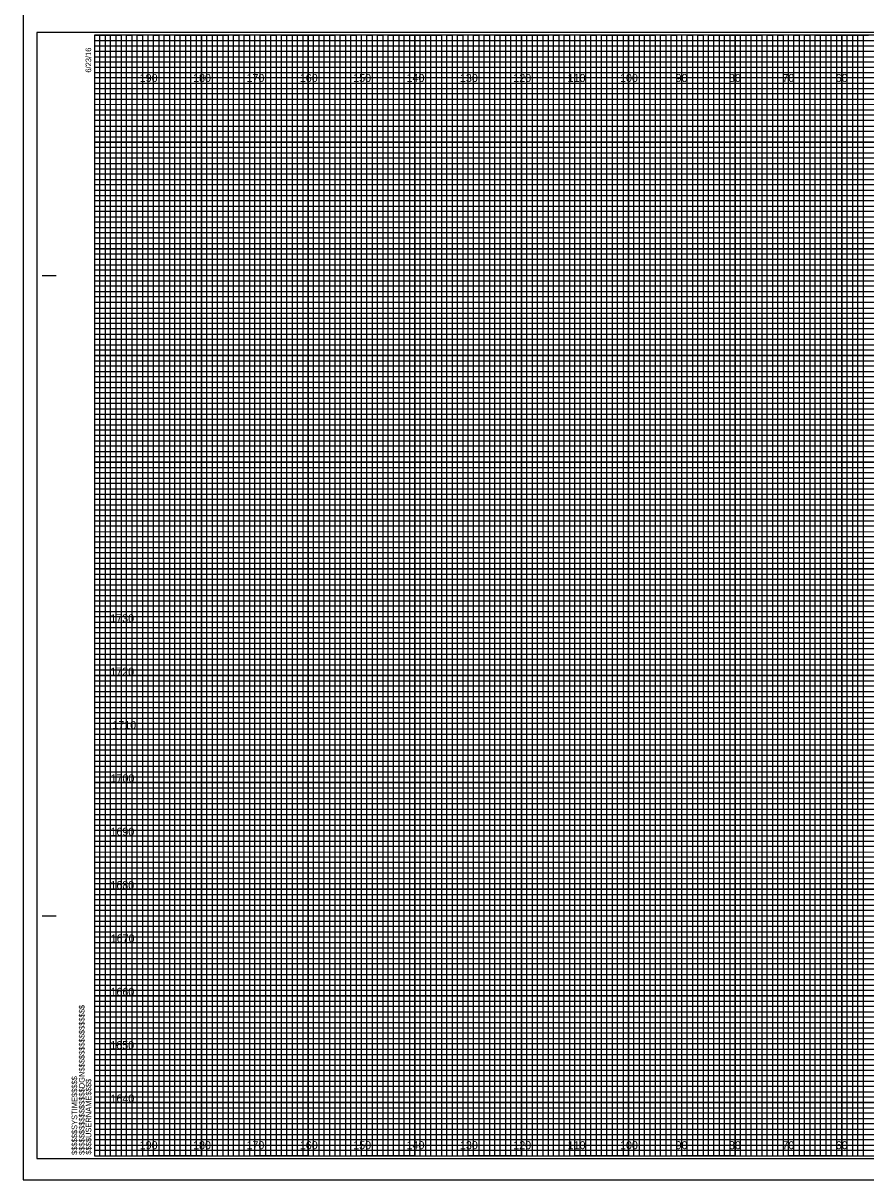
# Model space of a CAD drawing. Extents: x -13 to 323, y -5 to 6154.
# Drawn here: x -13.4 to 144.5, y 877 to 1093.7 of the extents above; entities that cross this region are included whole.
import ezdxf

# ---------------------------------------------------------------- set-up
doc = ezdxf.new("R2010")
doc.units = 0
for name, color, linetype in [('Prop Retaining Wall', 7, 'Continuous'), ('Prop XS Alignment Label', 7, 'Continuous'), ('Prop XS DDE', 7, 'Continuous'), ('Prop XS DDE Elevations', 7, 'Continuous'), ('Prop XS DDE Slope Text', 7, 'Continuous'), ('Prop XS Earthwork Shape', 7, 'Continuous'), ('Prop XS Elevation Labels', 7, 'Continuous'), ('Prop XS Station Labels', 7, 'Continuous'), ('Raster_Level_0', 7, 'Continuous'), ('Scratch_Level_3', 7, 'Continuous'), ('Sheet Cutting Line CELL', 7, 'Continuous')]:
    doc.layers.add(name, color=color, linetype=linetype)

msp = doc.modelspace()

# ---------------------------------------------------------------- linework, layer by layer
at = {"layer": 'Prop Retaining Wall'}
for p, q in [((-0.04, 1090.45), (259.96, 1090.45)), ((259.96, 1089.43), (-0.04, 1089.43)), ((-0.04, 1089.43), (-0.04, 1088.45)), ((-0.04, 1088.45), (259.96, 1088.45)), ((259.96, 1087.34), (-0.04, 1087.34)), ((-0.04, 1087.34), (-0.04, 1085.45)), ((-0.04, 1085.45), (319.96, 1085.45))]:
    msp.add_line(p, q, dxfattribs=at)
for points in [[(-0.04, 1084.45), (269.96, 1084.45), (319.96, 1084.45), (319.96, 1083.45), (-0.04, 1083.45)], [(-0.04, 1082.45), (319.96, 1082.45), (319.96, 1080.45), (-0.04, 1080.45)], [(-0.04, 1079.45), (319.96, 1079.45), (319.96, 1078.45), (-0.04, 1078.43)], [(-0.04, 1077.45), (319.96, 1077.45), (319.96, 1075.45), (-0.04, 1075.45)], [(-0.04, 1074.45), (319.96, 1074.45), (319.96, 1073.45), (-0.04, 1073.45)], [(-0.04, 1072.45), (319.96, 1072.45), (319.96, 1070.45), (-0.04, 1070.45)], [(-0.04, 1069.45), (319.96, 1069.45), (319.96, 1068.45), (-0.04, 1068.45)], [(-0.04, 1067.45), (319.96, 1067.45), (319.96, 1065.45), (-0.04, 1065.45)], [(-0.04, 1064.45), (319.96, 1064.45), (319.96, 1063.45), (-0.04, 1063.45)], [(-0.04, 1062.45), (319.96, 1062.45), (319.96, 1060.45), (-0.04, 1060.45)], [(-0.04, 1059.45), (319.96, 1059.45), (319.96, 1058.45), (-0.04, 1058.45)], [(-0.04, 1057.45), (319.96, 1057.45), (319.96, 1055.4), (319.96, 1054.45), (319.96, 1053.45), (-0.04, 1053.45)], [(-0.04, 1055.45), (319.96, 1055.45), (319.96, 1054.45), (-0.04, 1054.45)], [(-0.04, 1052.45), (319.96, 1052.45), (319.96, 1050.45), (-0.04, 1050.48)], [(-0.04, 1050.48), (319.96, 1050.45), (319.96, 1049.45), (-0.04, 1049.45)], [(-0.04, 1048.45), (319.96, 1048.45), (319.96, 1047.45), (-0.04, 1047.45)], [(-0.04, 1045.45), (319.96, 1045.45), (319.96, 1044.45), (-0.04, 1044.45)], [(-0.04, 1043.45), (319.96, 1043.45), (319.96, 1042.45), (-0.04, 1042.45)], [(-0.11, 1040.34), (319.96, 1040.34), (319.96, 1039.33), (-0.11, 1039.33)], [(-0.04, 1038.45), (319.96, 1038.45), (319.96, 1037.45), (-0.04, 1037.45)], [(-0.04, 1035.45), (319.96, 1035.45), (319.96, 1034.45), (-0.04, 1034.45)], [(-0.04, 1033.45), (319.96, 1033.45), (319.96, 1032.45), (-0.04, 1032.45)], [(-0.04, 1030.45), (319.96, 1030.45), (319.96, 1029.45), (-0.04, 1029.45)], [(-0.04, 1028.45), (319.96, 1028.45), (319.96, 1027.45), (-0.04, 1027.45)], [(-0.04, 1025.45), (319.96, 1025.45), (319.96, 1024.45), (-0.04, 1024.45)], [(-0.04, 1023.45), (319.96, 1023.45), (319.96, 1022.45), (-0.04, 1022.45)], [(-0.04, 1020.45), (319.96, 1020.45), (319.95, 1019.43), (-0.04, 1019.45)], [(-0.04, 1018.45), (319.96, 1018.45), (319.96, 1017.45), (-0.04, 1017.45)], [(-0.04, 1015.45), (319.96, 1015.45), (319.96, 1014.45), (-0.04, 1014.45)], [(-0.04, 1013.45), (319.96, 1013.45), (319.96, 1012.45), (-0.04, 1012.45)], [(-0.04, 1010.45), (319.96, 1010.45), (319.96, 1009.45), (-0.04, 1009.45)], [(-0.04, 1008.45), (319.96, 1008.45), (319.96, 1007.45), (-0.04, 1007.45)], [(-0.04, 1005.45), (319.96, 1005.45), (319.96, 1004.45), (-0.04, 1004.45)], [(-0.04, 1003.45), (319.96, 1003.45), (319.96, 1002.45), (-0.04, 1002.45)], [(-0.04, 1000.45), (319.96, 1000.45), (319.96, 999.45), (-0.04, 999.45)], [(-0.04, 998.44), (320.03, 998.36), (319.96, 997.45), (-0.04, 997.45)], [(-0.04, 995.45), (319.96, 995.45), (319.96, 994.45), (-0.04, 994.45)], [(-0.04, 993.45), (319.96, 993.45), (319.96, 992.45), (-0.04, 992.45)], [(-0.04, 990.45), (319.96, 990.45), (319.96, 989.45), (-0.04, 989.45)], [(-0.04, 988.45), (319.96, 988.45), (319.96, 987.45), (-0.04, 987.45)], [(-0.04, 985.45), (319.96, 985.45), (319.96, 984.45), (-0.04, 984.45)], [(-0.04, 983.45), (319.96, 983.45), (319.96, 982.45), (-0.04, 982.45)], [(-0.04, 980.45), (319.96, 980.45), (319.96, 979.45), (-0.04, 979.45)], [(-0.04, 978.45), (319.96, 978.45), (319.96, 977.45), (-0.04, 977.45)], [(-0.04, 975.45), (319.96, 975.45), (319.96, 974.45), (-0.04, 974.45)], [(-0.04, 973.45), (319.96, 973.45), (319.96, 972.45), (-0.04, 972.45)], [(-0.04, 970.45), (319.96, 970.45), (319.96, 969.45), (-0.04, 969.45)], [(-0.04, 968.45), (319.96, 968.45), (319.96, 967.45), (-0.04, 967.45)], [(-0.04, 965.45), (319.96, 965.45), (319.96, 964.45), (-0.04, 964.45)], [(-0.04, 963.45), (319.96, 963.45), (319.96, 962.45), (-0.04, 962.45)], [(-0.04, 960.45), (319.96, 960.45), (319.95, 959.43), (-0.04, 959.45)], [(-0.04, 958.45), (319.96, 958.45), (319.96, 957.45), (-0.04, 957.45)], [(-0.04, 955.45), (319.96, 955.45), (319.96, 954.45), (-0.04, 954.45)], [(-0.04, 953.45), (319.96, 953.45), (319.96, 952.45), (-0.04, 952.45)], [(-0.04, 950.45), (319.96, 950.45), (319.96, 949.45), (-0.04, 949.45)], [(-0.04, 948.45), (319.96, 948.45), (319.96, 947.45), (-0.04, 947.45)], [(-0.04, 945.45), (319.96, 945.45), (319.96, 944.45), (-0.04, 944.45)], [(-0.04, 943.45), (319.96, 943.45), (319.96, 942.45), (-0.04, 942.45)], [(-0.04, 940.45), (319.96, 940.45), (319.96, 939.45), (-0.04, 939.45)], [(-0.04, 938.44), (320.03, 938.36), (319.96, 937.45), (-0.04, 937.45)], [(-0.04, 935.45), (319.96, 935.45), (319.96, 934.45), (-0.04, 934.45)], [(-0.04, 933.45), (319.96, 933.45), (319.96, 932.45), (-0.04, 932.45)], [(-0.04, 930.45), (319.96, 930.45), (319.96, 929.45), (-0.04, 929.45)], [(-0.04, 928.45), (319.96, 928.45), (319.96, 927.45), (-0.04, 927.45)], [(-0.04, 925.45), (319.96, 925.45), (319.96, 924.45), (-0.04, 924.45)], [(-0.04, 923.45), (319.96, 923.45), (319.96, 922.45), (-0.04, 922.45)], [(-0.04, 920.45), (319.96, 920.45), (319.96, 919.45), (-0.04, 919.45)], [(-0.04, 918.45), (319.96, 918.45), (319.96, 917.45), (-0.04, 917.45)], [(-0.04, 915.45), (319.96, 915.45), (319.96, 914.45), (-0.04, 914.45)], [(-0.04, 913.45), (319.96, 913.45), (319.96, 912.45), (-0.04, 912.45)], [(-0.04, 910.45), (319.96, 910.45), (319.96, 909.45), (-0.04, 909.45)], [(-0.04, 908.45), (319.96, 908.45), (319.96, 907.45), (-0.04, 907.45)], [(-0.04, 905.45), (319.96, 905.45), (319.96, 904.45), (-0.04, 904.45)], [(-0.04, 903.45), (319.96, 903.45), (319.96, 902.45), (-0.04, 902.45)], [(-0.04, 900.45), (319.96, 900.45), (319.96, 899.45), (-0.04, 899.45)], [(-0.04, 898.45), (319.96, 898.45), (319.96, 897.45), (-0.04, 897.45)], [(-0.04, 895.45), (319.96, 895.45), (319.96, 894.45), (-0.04, 894.45)], [(-0.04, 893.45), (319.96, 893.45), (319.96, 892.45), (-0.04, 892.45)], [(-0.04, 890.45), (319.96, 890.45), (319.96, 889.45), (-0.04, 889.45)], [(-0.04, 888.45), (319.96, 888.45), (319.96, 887.45), (-0.04, 887.45)], [(-0.04, 885.45), (319.96, 885.45), (319.96, 884.45), (-0.04, 884.45)], [(-0.04, 883.45), (319.96, 883.45), (319.96, 882.45), (-0.04, 882.45)]]:
    msp.add_lwpolyline(points, dxfattribs=at)
at = {"layer": 'Prop XS Alignment Label'}
for p, q in [((-9.84, 1046.45), (-7.34, 1046.45)), ((-9.74, 1046.45), (-7.24, 1046.45)), ((-9.84, 926.45), (-7.34, 926.45)), ((-9.74, 926.45), (-7.24, 926.45)), ((-0.04, 881.45), (-0.04, 881.45)), ((-0.04, 881.45), (-0.04, 881.45)), ((-0.04, 881.45), (-0.04, 881.45)), ((-0.04, 881.45), (-0.04, 881.45)), ((-0.04, 881.45), (-0.04, 881.45)), ((-0.04, 881.45), (-0.04, 881.45)), ((-0.04, 881.45), (-0.04, 881.45))]:
    msp.add_line(p, q, dxfattribs=at)
msp.add_lwpolyline([(319.96, 1091.45), (-0.04, 1091.45), (-0.04, 881.45), (319.96, 881.45)], close=True, dxfattribs=at)
at = {"layer": 'Prop XS DDE'}
msp.add_lwpolyline([(-13.44, 876.95), (323.26, 876.95), (323.26, 1095.95), (-13.44, 1095.95)], close=True, dxfattribs=at)
at = {"layer": 'Prop XS DDE Elevations'}
for p, q in [((9.96, 881.45), (9.96, 1091.45)), ((19.96, 881.45), (19.96, 1091.45)), ((29.96, 881.45), (29.96, 1091.45)), ((39.96, 881.45), (39.96, 1091.45)), ((49.96, 881.45), (49.96, 1091.45)), ((59.96, 881.45), (59.96, 1091.45)), ((69.96, 881.45), (69.96, 1091.45)), ((79.96, 881.45), (79.96, 1091.45)), ((89.96, 881.45), (89.96, 1091.45)), ((99.96, 881.45), (99.96, 1091.45)), ((109.96, 881.45), (109.96, 1091.45)), ((119.96, 881.45), (119.96, 1091.45)), ((129.96, 881.45), (129.96, 1091.45)), ((139.96, 881.45), (139.96, 1091.45)), ((-0.04, 1081.45), (319.96, 1081.45)), ((-0.04, 1071.45), (319.96, 1071.45)), ((-0.04, 1061.45), (319.96, 1061.45)), ((-0.04, 1051.45), (319.96, 1051.45)), ((-0.04, 1041.45), (319.96, 1041.45)), ((-0.04, 1031.45), (319.96, 1031.45)), ((-0.04, 1021.45), (319.96, 1021.45)), ((-0.04, 1011.45), (319.96, 1011.45)), ((-0.04, 1001.45), (319.96, 1001.45)), ((-0.04, 991.45), (319.96, 991.45)), ((-0.04, 981.45), (319.96, 981.45)), ((-0.04, 971.45), (319.96, 971.45)), ((-0.04, 961.45), (319.96, 961.45)), ((-0.04, 951.45), (319.96, 951.45)), ((-0.04, 941.45), (319.96, 941.45)), ((-0.04, 931.45), (319.96, 931.45)), ((-0.04, 921.45), (319.96, 921.45)), ((-0.04, 911.45), (319.96, 911.45)), ((-0.04, 901.45), (319.96, 901.45)), ((-0.04, 891.45), (319.96, 891.45))]:
    msp.add_line(p, q, dxfattribs=at)
at = {"layer": 'Prop XS DDE Slope Text'}
msp.add_lwpolyline([(-10.84, 880.95), (322.36, 880.95), (322.36, 1091.95), (-10.84, 1091.95)], close=True, dxfattribs=at)
at = {"layer": 'Prop XS Earthwork Shape'}
for p, q in [((9.96, 1091.45), (-0.04, 1091.45)), ((9.96, 881.45), (9.96, 1091.45)), ((29.96, 1091.45), (19.96, 1091.45)), ((19.96, 1091.45), (19.96, 881.45)), ((29.96, 881.45), (29.96, 1091.45)), ((49.96, 1091.45), (39.96, 1091.45)), ((39.96, 1091.45), (39.96, 881.45)), ((49.96, 881.45), (49.96, 1091.45)), ((69.96, 1091.45), (59.96, 1091.45)), ((59.96, 1091.45), (59.96, 881.45)), ((69.96, 881.45), (69.96, 1091.45)), ((89.96, 1091.45), (79.96, 1091.45)), ((79.96, 1091.45), (79.96, 881.45)), ((89.96, 881.45), (89.96, 1091.45)), ((109.96, 1091.45), (99.96, 1091.45)), ((99.96, 1091.45), (99.96, 881.45)), ((109.96, 881.45), (109.96, 1091.45)), ((129.96, 1091.45), (119.96, 1091.45)), ((119.96, 1091.45), (119.96, 881.45)), ((129.96, 881.45), (129.96, 1091.45)), ((149.96, 1091.45), (139.96, 1091.45)), ((139.96, 1091.45), (139.96, 881.45)), ((19.96, 881.45), (9.96, 881.45)), ((39.96, 881.45), (29.96, 881.45)), ((59.96, 881.45), (49.96, 881.45)), ((79.96, 881.45), (69.96, 881.45)), ((99.96, 881.45), (89.96, 881.45)), ((119.96, 881.45), (109.96, 881.45)), ((139.96, 881.45), (129.96, 881.45))]:
    msp.add_line(p, q, dxfattribs=at)
for points in [[(-0.04, 1081.45), (319.96, 1081.45), (319.96, 1071.45), (-0.04, 1071.45)], [(-0.04, 1061.45), (319.96, 1061.45), (319.96, 1051.45), (-0.04, 1051.45)], [(-0.04, 1041.45), (319.96, 1041.45), (319.96, 1031.45), (-0.04, 1031.45)], [(-0.04, 1021.45), (319.96, 1021.45), (319.96, 1011.45), (-0.04, 1011.45)], [(-0.04, 1001.45), (319.96, 1001.45), (319.96, 991.45), (-0.04, 991.45)], [(-0.04, 981.45), (319.96, 981.45), (319.96, 971.45), (-0.04, 971.45)], [(-0.04, 961.45), (319.96, 961.45), (319.96, 951.45), (-0.04, 951.45)], [(-0.04, 941.45), (319.96, 941.45), (319.96, 931.45), (-0.04, 931.45)], [(-0.04, 921.45), (319.96, 921.45), (319.96, 911.45), (-0.04, 911.45)], [(-0.04, 901.45), (319.96, 901.45), (319.96, 891.45), (-0.04, 891.45)]]:
    msp.add_lwpolyline(points, dxfattribs=at)
at = {"layer": 'Prop XS Elevation Labels'}
for points in [[(-0.04, 881.45), (0.96, 881.45), (0.96, 1091.45), (1.96, 1091.45), (1.96, 881.45)], [(1.96, 881.45), (2.96, 881.45), (2.96, 1091.45), (3.96, 1091.45), (3.96, 881.45)], [(4.96, 881.45), (5.96, 881.45), (5.96, 1091.45), (6.96, 1091.45), (6.96, 881.45)], [(6.96, 881.45), (7.96, 881.45), (7.96, 1091.45), (8.96, 1091.45), (8.96, 881.45)], [(9.96, 881.45), (10.96, 881.45), (10.96, 1091.45), (11.96, 1091.45), (11.96, 881.45)], [(11.96, 881.45), (12.96, 881.45), (12.96, 1091.45), (13.96, 1091.45), (13.96, 881.45)], [(14.96, 881.45), (15.96, 881.45), (15.96, 1091.45), (16.96, 1091.45), (16.96, 881.45)], [(16.96, 881.45), (17.96, 881.45), (17.96, 1091.45), (18.96, 1091.45), (18.96, 881.45)], [(19.96, 881.45), (20.96, 881.45), (20.96, 1091.45), (21.96, 1091.45), (21.96, 881.45)], [(21.96, 881.45), (22.96, 881.45), (22.96, 1091.45), (23.96, 1091.45), (23.96, 881.45)], [(24.96, 881.45), (25.96, 881.45), (25.96, 1091.45), (26.96, 1091.45), (26.96, 881.45)], [(26.96, 881.45), (27.96, 881.45), (27.96, 1091.45), (28.96, 1091.45), (28.96, 881.45)], [(29.96, 881.45), (30.96, 881.45), (30.96, 1091.45), (31.96, 1091.45), (31.96, 881.45)], [(31.96, 881.45), (32.96, 881.45), (32.96, 1091.45), (33.96, 1091.45), (33.96, 881.45)], [(34.96, 881.45), (35.96, 881.45), (35.96, 1091.45), (36.96, 1091.45), (36.96, 881.45)], [(36.96, 881.45), (37.96, 881.45), (37.96, 1091.45), (38.96, 1091.45), (38.96, 881.45)], [(39.96, 881.45), (40.96, 881.45), (40.96, 1091.45), (41.96, 1091.45), (41.96, 881.45)], [(41.96, 881.45), (42.96, 881.45), (42.96, 1091.45), (43.96, 1091.45), (43.96, 881.45)], [(44.96, 881.45), (45.96, 881.45), (45.96, 1091.45), (46.96, 1091.45), (46.96, 881.45)], [(46.96, 881.45), (47.96, 881.45), (47.96, 1091.45), (48.96, 1091.45), (48.96, 881.45)], [(49.96, 881.45), (50.96, 881.45), (50.96, 1091.45), (51.96, 1091.45), (51.96, 881.45)], [(51.96, 881.45), (52.96, 881.45), (52.96, 1091.45), (53.96, 1091.45), (53.96, 881.45)], [(54.96, 881.45), (55.96, 881.45), (55.96, 1091.45), (56.96, 1091.45), (56.96, 881.45)], [(56.96, 881.45), (57.96, 881.45), (57.96, 1091.45), (58.96, 1091.45), (58.96, 881.45)], [(59.96, 881.45), (60.96, 881.45), (60.96, 1091.45), (61.96, 1091.45), (61.96, 881.45)], [(61.96, 881.45), (62.96, 881.45), (62.96, 1091.45), (63.96, 1091.45), (63.96, 881.45)], [(64.96, 881.45), (65.96, 881.45), (65.96, 1091.45), (66.96, 1091.45), (66.96, 881.45)], [(66.96, 881.45), (67.96, 881.45), (67.96, 1091.45), (68.96, 1091.45), (68.96, 881.45)], [(69.96, 881.45), (70.96, 881.45), (70.96, 1091.45), (71.96, 1091.45), (71.96, 881.45)], [(71.96, 881.45), (72.96, 881.45), (72.96, 1091.45), (73.96, 1091.45), (73.96, 881.45)], [(74.96, 881.45), (75.96, 881.45), (75.96, 1091.45), (76.96, 1091.45), (76.96, 881.45)], [(76.96, 881.45), (77.96, 881.45), (77.96, 1091.45), (78.96, 1091.45), (78.96, 881.45)], [(79.96, 881.45), (80.96, 881.45), (80.96, 1091.45), (81.96, 1091.45), (81.96, 881.45)], [(81.96, 881.45), (82.96, 881.45), (82.96, 1091.45), (83.96, 1091.45), (83.96, 881.45)], [(84.96, 881.45), (85.96, 881.45), (85.96, 1091.45), (86.96, 1091.45), (86.96, 881.45)], [(86.96, 881.45), (87.96, 881.45), (87.96, 1091.45), (88.96, 1091.45), (88.96, 881.45)], [(89.96, 881.45), (90.96, 881.45), (90.96, 1091.45), (91.96, 1091.45), (91.96, 881.45)], [(91.96, 881.45), (92.96, 881.45), (92.96, 1091.45), (93.96, 1091.45), (93.96, 881.45)], [(94.96, 881.45), (95.96, 881.45), (95.96, 1091.45), (96.96, 1091.45), (96.96, 881.45)], [(96.96, 881.45), (97.96, 881.45), (97.96, 1091.45), (98.96, 1091.45), (98.96, 881.45)], [(99.96, 881.45), (100.96, 881.45), (100.96, 1091.45), (101.96, 1091.45), (101.96, 881.45)], [(101.96, 881.45), (102.96, 881.45), (102.96, 1091.45), (103.96, 1091.45), (103.96, 881.45)], [(104.96, 881.45), (105.96, 881.45), (105.96, 1091.45), (106.96, 1091.45), (106.96, 881.45)], [(106.96, 881.45), (107.96, 881.45), (107.96, 1091.45), (108.96, 1091.45), (108.96, 881.45)], [(109.96, 881.45), (110.96, 881.45), (110.96, 1091.45), (111.96, 1091.45), (111.96, 881.45)], [(111.96, 881.45), (112.96, 881.45), (112.96, 1091.45), (113.96, 1091.45), (113.96, 881.45)], [(114.96, 881.45), (115.96, 881.45), (115.96, 1091.45), (116.96, 1091.45), (116.96, 881.45)], [(116.96, 881.45), (117.96, 881.45), (117.96, 1091.45), (118.96, 1091.45), (118.96, 881.45)], [(119.96, 881.45), (120.96, 881.45), (120.96, 1091.45), (121.96, 1091.45), (121.96, 881.45)], [(121.96, 881.45), (122.96, 881.45), (122.96, 1091.45), (123.96, 1091.45), (123.96, 881.45)], [(124.96, 881.45), (125.96, 881.45), (125.96, 1091.45), (126.96, 1091.45), (126.96, 881.45)], [(126.96, 881.45), (127.96, 881.45), (127.96, 1091.45), (128.96, 1091.45), (128.96, 881.45)], [(129.96, 881.45), (130.96, 881.45), (130.96, 1091.45), (131.96, 1091.45), (131.96, 881.45)], [(131.96, 881.45), (132.96, 881.45), (132.96, 1091.45), (133.96, 1091.45), (133.96, 881.45)], [(134.96, 881.45), (135.96, 881.45), (135.96, 1091.45), (136.96, 1091.45), (136.96, 881.45)], [(136.96, 881.45), (137.96, 881.45), (137.96, 1091.45), (138.96, 1091.45), (138.96, 881.45)], [(139.96, 881.45), (140.96, 881.45), (140.96, 1091.45), (141.96, 1091.45), (141.96, 881.45)], [(141.96, 881.45), (142.96, 881.45), (142.96, 1091.45), (143.96, 1091.45), (143.96, 881.45)]]:
    msp.add_lwpolyline(points, dxfattribs=at)
at = {"layer": 'Prop XS Station Labels'}
for points in [[(-0.04, 1091.45), (4.96, 1091.45), (4.96, 881.45), (14.96, 881.45), (14.96, 1091.45), (24.96, 1091.45), (24.96, 881.45), (34.96, 881.45), (34.96, 1091.45), (44.96, 1091.45), (44.96, 881.45), (54.96, 881.45), (54.96, 1091.45), (64.96, 1091.45), (64.96, 881.45), (74.96, 881.45), (74.96, 1091.45), (84.96, 1091.45), (84.96, 881.45), (94.96, 881.45), (94.96, 1091.45), (104.96, 1091.45), (104.96, 881.45), (114.96, 881.45), (114.96, 1091.45), (124.96, 1091.45), (124.96, 881.45), (134.96, 881.45), (134.96, 1091.45), (144.96, 1091.45)], [(-0.04, 1086.45), (274.96, 1086.45)], [(-0.04, 1066.45), (319.96, 1066.45), (319.96, 1076.45), (-0.04, 1076.45)], [(-0.04, 1046.45), (319.96, 1046.45), (319.96, 1056.45), (-0.04, 1056.45)], [(-0.04, 1026.45), (319.96, 1026.45), (319.96, 1036.45), (-0.04, 1036.45)], [(-0.04, 1006.45), (319.96, 1006.45), (319.96, 1016.45), (-0.04, 1016.45)], [(-0.04, 986.45), (319.96, 986.45), (319.96, 996.45), (-0.04, 996.45)], [(-0.04, 966.45), (319.96, 966.45), (319.96, 976.45), (-0.04, 976.45)], [(-0.04, 946.45), (319.96, 946.45), (319.96, 956.45), (-0.04, 956.45)], [(-0.04, 926.45), (319.96, 926.45), (319.96, 936.45), (-0.04, 936.45)], [(-0.04, 906.45), (319.96, 906.45), (319.96, 916.45), (-0.04, 916.45)], [(-0.04, 886.45), (319.96, 886.45), (319.96, 896.45), (-0.04, 896.45)]]:
    msp.add_lwpolyline(points, dxfattribs=at)
at = {"layer": 'Sheet Cutting Line CELL'}
for p, q in [((-13.44, 1095.95), (-13.44, 876.95)), ((-13.44, 876.95), (323.26, 876.95))]:
    msp.add_line(p, q, dxfattribs=at)

# ---------------------------------------------------------------- texts
at = {"layer": 'Prop XS Alignment Label'}
for s, p in [('6/23/16', (-0.69, 1084.45)), ('$$$$$$$$$$$$$$$$DGN$$$$$$$$$$$$$$$$', (-1.92, 881.63)), ('$$$$$$SYSTIME$$$$$', (-3.3, 881.63)), ('$$$$USERNAME$$$$', (-0.66, 881.68))]:
    msp.add_text(s, height=1.05, rotation=90, dxfattribs=at).set_placement(p)
at = {"layer": 'Raster_Level_0'}
for s, p in [('190', (8.41, 1082.7)), ('180', (18.41, 1082.7)), ('170', (28.41, 1082.7)), ('160', (38.41, 1082.7)), ('150', (48.41, 1082.7)), ('140', (58.41, 1082.7)), ('130', (68.41, 1082.7)), ('120', (78.41, 1082.7)), ('110', (88.59, 1082.7)), ('100', (98.41, 1082.7)), ('90', (108.82, 1082.7)), ('80', (118.82, 1082.7)), ('70', (128.82, 1082.7)), ('60', (138.82, 1082.7)), ('190', (8.41, 882.7)), ('180', (18.41, 882.7)), ('170', (28.41, 882.7)), ('160', (38.41, 882.7)), ('150', (48.41, 882.7)), ('140', (58.41, 882.7)), ('130', (68.41, 882.7)), ('120', (78.41, 882.7)), ('110', (88.59, 882.7)), ('100', (98.41, 882.7)), ('90', (108.82, 882.7)), ('80', (118.82, 882.7)), ('70', (128.82, 882.7)), ('60', (138.82, 882.7))]:
    msp.add_text(s, height=1.5, dxfattribs=at).set_placement(p)
at = {"layer": 'Scratch_Level_3'}
for s, p in [('1730', (2.89, 981.45)), ('1720', (2.9, 971.45)), ('1710', (3.28, 961.45)), ('1700', (2.94, 951.45)), ('1690', (2.93, 941.45)), ('1680', (2.91, 931.45)), ('1670', (2.97, 921.45)), ('1660', (2.93, 911.45)), ('1650', (2.89, 901.45)), ('1640', (2.93, 891.45))]:
    msp.add_text(s, height=1.5, dxfattribs=at).set_placement(p)

doc.saveas('drawing.dxf')
